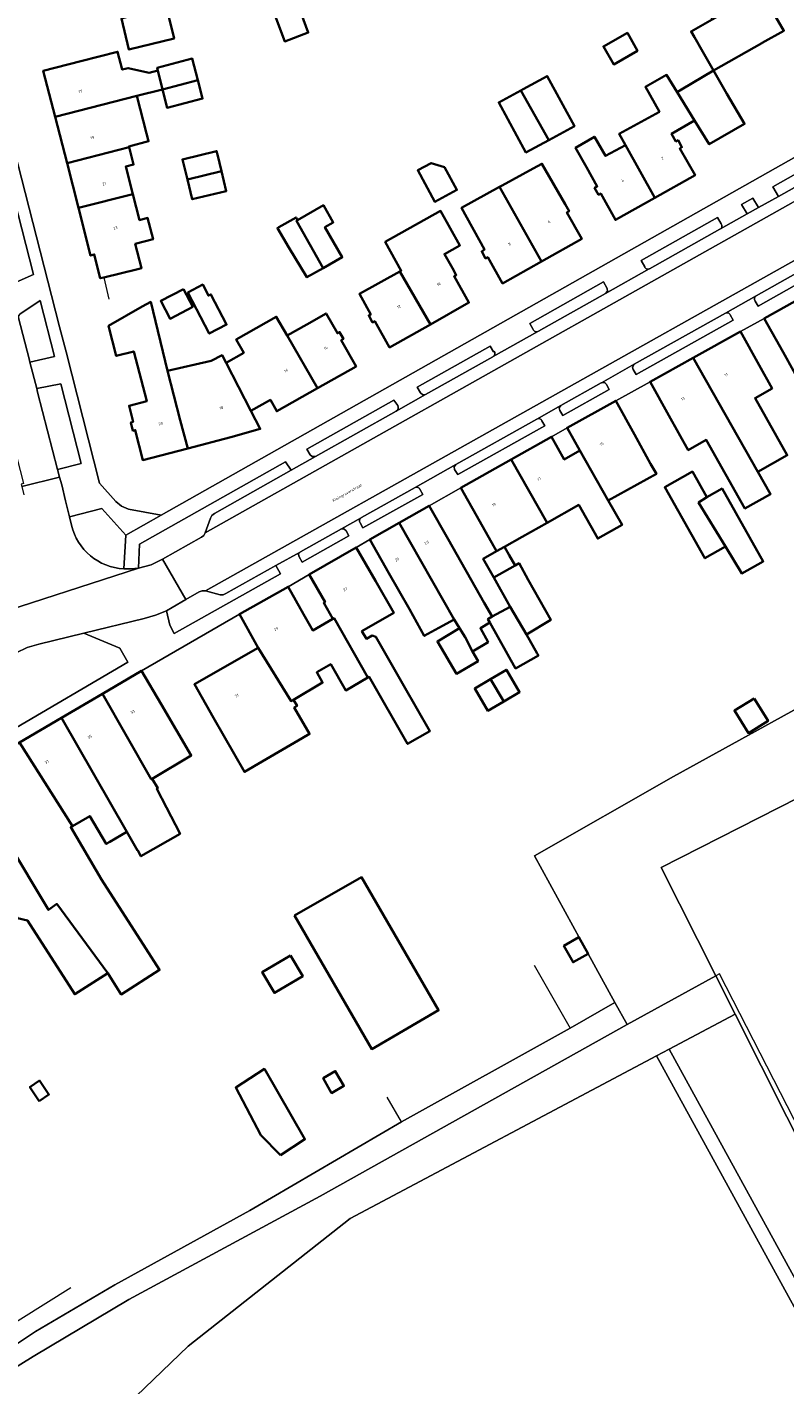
# Model space of a CAD drawing. Header units: metres. Extents: x 197700 to 204338, y 317132 to 325229.
# Tile 292 of 656: x 200677 to 200775, y 318947 to 319122. Entities that reach past the tile are written whole.
import ezdxf
from ezdxf.enums import TextEntityAlignment as Align

# ---------------------------------------------------------------- set-up
doc = ezdxf.new("R2010")
doc.units = ezdxf.units.M
for name, color, linetype, lineweight in [('B-WE-GR-BEPLANTING_CULTUUR_BODEMBEDEKKER-GV', 90, 'Continuous', 18), ('B-WE-GR-BEPLANTING_CULTUUR_BOSPLANTSOEN-GV', 90, 'Continuous', 18), ('B-WE-GR-BEPLANTING_CULTUUR_HEESTERS-GV', 90, 'Continuous', 18), ('B-WE-IE-TERREINAFSCHEIDING_KUNSTMATIG_HEKWERK-G', 20, 'IE-TERREINAFSCHEIDING-KUNSTMATIG', 18), ('B-WE-IE-TERREINAFSCHEIDING_KUNSTMATIG_MUUR-G', 90, 'IE-TERREINAFSCHEIDING-KUNSTMATIG-DICHT', 18), ('B-WE-OG-BEBOUWING-GV', 7, 'Continuous', 35), ('B-WE-OG-BEBOUWING-T18', 10, 'Continuous', 18), ('B-WE-OG-TERREIN_CULTUURSCHEIDING-GV', 7, 'Continuous', 18), ('B-WE-OG-TERREIN_ERF-GV', 7, 'Continuous', 18), ('B-WE-OG-TOPOGRAFIE-T18', 10, 'Continuous', 18), ('B-WE-VH-VERHARDING_BETONSTRAATSTEEN-GV', 252, 'Continuous', 18), ('B-WE-VH-VERHARDING_TEGEL-GV', 252, 'Continuous', 18)]:
    doc.layers.add(name, color=color, linetype=linetype, lineweight=lineweight)
doc.styles.add('NLCS-ISO-M200-T18', font='NLCS-ISO.ttf', dxfattribs={"height": 0.36})
doc.linetypes.add('IE-TERREINAFSCHEIDING-KUNSTMATIG', pattern='A,4,[82,NLCS.SHX,S=0.75,R=90,X=0,Y=0],4,-2', length=10)
doc.linetypes.add('IE-TERREINAFSCHEIDING-KUNSTMATIG-DICHT', pattern='A,8,-1,[82,NLCS.SHX,S=0.75,R=90,X=0,Y=0],-1', length=10)

msp = doc.modelspace()

# ---------------------------------------------------------------- linework, layer by layer
at = {"layer": 'B-WE-GR-BEPLANTING_CULTUUR_BODEMBEDEKKER-GV'}
for points in [[(200770.306, 319098.204), (200771.784, 319099.031), (200771.025, 319100.251), (200769.577, 319099.434)], [(200691.484, 319052.303), (200693.099, 319052.732), (200694.588, 319053.494), (200699.629, 319056.322), (200699.926, 319056.563), (200700.115, 319056.896), (200700.788, 319058.801), (200700.985, 319059.139), (200701.292, 319059.382), (200711.243, 319065.016), (200710.52, 319066.099), (200691.594, 319055.449)]]:
    msp.add_lwpolyline(points, close=True, dxfattribs=at)
at = {"layer": 'B-WE-GR-BEPLANTING_CULTUUR_BOSPLANTSOEN-GV'}
msp.add_lwpolyline([(200688.927, 318942.888), (200697.92, 318951.511), (200718.898, 318968.071), (200758.575, 318989.142), (200760.217, 318990.014), (200768.75, 318994.546), (200766.249, 318999.517), (200754.75, 318993.212), (200714.983, 318970.948), (200690.209, 318957.563), (200677.837, 318950.185), (200674.296, 318947.969), (200674, 318947.704), (200672.387, 318946.264)], dxfattribs=at)
at = {"layer": 'B-WE-GR-BEPLANTING_CULTUUR_HEESTERS-GV'}
for points in [[(200774.354, 319100.462), (200781.68, 319104.582), (200782.056, 319104.721), (200782.456, 319104.693), (200784.333, 319104.249), (200784.768, 319104.208), (200785.177, 319104.353), (200789.49, 319106.767), (200790.407, 319107.28), (200790.846, 319107.531), (200791.257, 319107.828), (200789.288, 319110.563), (200773.648, 319101.732)], [(200674.704, 319089.504), (200674.911, 319089.231), (200675.25, 319089.188), (200677.882, 319090.381), (200674.846, 319102.178), (200671.661, 319101.343)], [(200675.913, 319084.754), (200677.29, 319079.443), (200677.402, 319079.008), (200680.597, 319079.757), (200678.75, 319087.008), (200676.081, 319085.246), (200675.937, 319085.02)], [(200678.284, 319075.592), (200678.407, 319075.117), (200680.978, 319065.098), (200684.059, 319065.896), (200681.404, 319076.222)], [(200700.131, 319049.373), (200699.718, 319049.384), (200699.328, 319049.249), (200697.596, 319048.242), (200695.841, 319047.245), (200695.105, 319046.789), (200695.515, 319044.933), (200696.108, 319043.867), (200709.87, 319051.578), (200709.273, 319052.662), (200702.784, 319049.022), (200702.428, 319048.881), (200702.048, 319048.859)], [(200670.622, 319038.431), (200674.921, 319031.253), (200690.072, 319040.129), (200689.055, 319041.943), (200684.371, 319043.896), (200678.564, 319042.493), (200677.051, 319042.023), (200675.626, 319041.336), (200674.437, 319040.644)], [(200758.575, 318989.142), (200790.073, 318931.666), (200791.731, 318932.509), (200760.217, 318990.014)]]:
    msp.add_lwpolyline(points, close=True, dxfattribs=at)
for points in [[(200766.942, 319096.908), (200766.463, 319097.732), (200756.571, 319092.163), (200757.037, 319091.342)], [(200757.633, 319091.09), (200757.676, 319091.114), (200766.79, 319096.239), (200766.85, 319096.273)], [(200771.345, 319086.931), (200771.751, 319086.28), (200782.045, 319092.086), (200781.674, 319092.738)], [(200781.079, 319092.99), (200771.488, 319087.604)], [(200743.216, 319082.998), (200743.262, 319083.024), (200751.969, 319087.909), (200752.213, 319088.219), (200752.175, 319088.565), (200751.694, 319089.42), (200742.164, 319084.008), (200742.598, 319083.229)], [(200767.508, 319085.366), (200755.685, 319078.729), (200755.479, 319078.35), (200755.554, 319078.064), (200755.938, 319077.416), (200768.482, 319084.459), (200768.092, 319085.145)], [(200737.563, 319080.398), (200737.445, 319080.326), (200737.004, 319081.082), (200727.578, 319075.79), (200728.009, 319075.019), (200728.294, 319074.789), (200728.653, 319074.811), (200737.377, 319079.716), (200737.392, 319079.725)], [(200751.421, 319076.333), (200751.414, 319076.329), (200746.178, 319073.385), (200745.976, 319073.078), (200746.03, 319072.73), (200746.417, 319072.085), (200752.431, 319075.449), (200752.07, 319076.118)], [(200725.045, 319073.381), (200724.56, 319074.104), (200713.263, 319067.729), (200713.71, 319066.999), (200713.967, 319066.785), (200714.41, 319066.795), (200724.843, 319072.674)], [(200743.074, 319071.644), (200732.553, 319065.736)], [(200732.553, 319065.736), (200732.352, 319065.45), (200732.407, 319065.083), (200732.831, 319064.435), (200744.099, 319070.771), (200743.714, 319071.405)], [(200720.182, 319058.206), (200720.54, 319057.549), (200728.291, 319061.883), (200727.916, 319062.539)], [(200727.299, 319062.763), (200720.336, 319058.869), (200720.307, 319058.852)], [(200689.559, 319052.242), (200689.813, 319056.595), (200686.707, 319060.067), (200682.52, 319058.953), (200682.791, 319057.886)], [(200712.301, 319053.77), (200712.668, 319053.117), (200718.711, 319056.512), (200718.348, 319057.178), (200718.063, 319057.43), (200717.753, 319057.413), (200712.436, 319054.427), (200712.404, 319054.409)]]:
    msp.add_lwpolyline(points, dxfattribs=at)
for points in [[(200766.85, 319096.273, 0.4472114), (200766.942, 319096.908)], [(200757.037, 319091.342, 0.4557707), (200757.633, 319091.09)], [(200771.488, 319087.604, 0.448619), (200771.345, 319086.931)], [(200768.092, 319085.145, 0.4446233), (200767.508, 319085.366)], [(200742.598, 319083.229, 0.4293056), (200743.216, 319082.998)], [(200737.392, 319079.725, 0.4181033), (200737.563, 319080.398)], [(200752.07, 319076.118, 0.4338856), (200751.421, 319076.333)], [(200724.843, 319072.674, 0.3975416), (200725.045, 319073.381)], [(200743.714, 319071.405, 0.4406381), (200743.074, 319071.644)], [(200727.916, 319062.539, 0.4360367), (200727.299, 319062.763)], [(200682.791, 319057.886, 0.335009), (200689.559, 319052.242)], [(200720.307, 319058.852, 0.4414233), (200720.182, 319058.206)], [(200712.404, 319054.409, 0.4584728), (200712.301, 319053.77)]]:
    msp.add_lwpolyline(points, format="xyb", dxfattribs=at)
at = {"layer": 'B-WE-IE-TERREINAFSCHEIDING_KUNSTMATIG_HEKWERK-G'}
for points in [[(200810.576, 319052.802), (200760.752, 319025.331), (200742.755, 319015.07), (200749.714, 319002.36)], [(200749.714, 319002.36), (200753.158, 318996.071)], [(200742.702, 319000.873), (200747.376, 318992.727)], [(200754.75, 318993.212), (200766.249, 318999.517)], [(200786.932, 318960.357), (200766.713, 318999.771), (200766.249, 318999.517)], [(200753.158, 318996.071), (200754.75, 318993.212)], [(200747.376, 318992.727), (200725.542, 318980.607)], [(200725.542, 318980.607), (200723.66, 318983.798)], [(200660.929, 318931.835), (200659.829, 318933.996), (200664.041, 318936.312), (200659.289, 318944.47), (200682.71, 318959.129)]]:
    msp.add_lwpolyline(points, dxfattribs=at)
at = {"layer": 'B-WE-IE-TERREINAFSCHEIDING_KUNSTMATIG_MUUR-G'}
msp.add_lwpolyline([(200686.97, 319089.987), (200687.634, 319087.167)], dxfattribs=at)
at = {"layer": 'B-WE-OG-BEBOUWING-GV'}
for points in [[(200765.934, 319116.774), (200772.195, 319120.323), (200772.254, 319120.357), (200775.067, 319121.952), (200772.14, 319127.025), (200765.777, 319123.417), (200763.043, 319121.867), (200763.468, 319121.123), (200764.551, 319119.213)], [(200695.066, 319125.109), (200689.246, 319123.514), (200690.222, 319119.512), (200696.082, 319120.94)], [(200712.217, 319125.005), (200709.18, 319123.875), (200710.41, 319120.569), (200713.447, 319121.699)], [(200756.111, 319119.352), (200754.789, 319121.67), (200751.7, 319119.909), (200753.022, 319117.59)], [(200683.979, 319118.003), (200679.138, 319116.764), (200680.672, 319110.774), (200691.248, 319113.497), (200694.556, 319114.349), (200693.988, 319116.8), (200692.858, 319116.506), (200690.134, 319117.103), (200689.367, 319116.903), (200688.765, 319119.229)], [(200694.556, 319114.349), (200699.159, 319115.534), (200698.433, 319118.331), (200693.896, 319117.153), (200693.988, 319116.8)], [(200740.985, 319114.206), (200744.639, 319107.787), (200747.936, 319109.573), (200744.42, 319116.066), (200741.304, 319114.379)], [(200761.235, 319113.994), (200759.879, 319116.216), (200757.135, 319114.67), (200758.949, 319111.45), (200753.739, 319108.599), (200754.557, 319107.125), (200758.347, 319100.299), (200763.568, 319103.225), (200761.585, 319106.683), (200761.865, 319106.851), (200761.372, 319107.767), (200761.081, 319107.611), (200760.526, 319108.607), (200763.489, 319110.3)], [(200761.235, 319113.994), (200763.489, 319110.3), (200765.398, 319107.232), (200769.966, 319109.867), (200767.693, 319113.78), (200765.934, 319116.774), (200761.814, 319114.337)], [(200699.159, 319115.534), (200694.556, 319114.349), (200695.174, 319111.965), (200699.776, 319113.16)], [(200744.639, 319107.787), (200740.985, 319114.206), (200738.136, 319112.663), (200741.652, 319106.17)], [(200682.21, 319104.768), (200690.253, 319106.85), (200690.225, 319106.957), (200692.775, 319107.619), (200692.514, 319108.627), (200691.248, 319113.497), (200680.672, 319110.774)], [(200690.253, 319106.85), (200682.21, 319104.768), (200683.686, 319099.002), (200690.744, 319100.791), (200689.821, 319104.346), (200690.834, 319104.609)], [(200754.557, 319107.125), (200751.977, 319105.718), (200750.527, 319108.208), (200748.081, 319106.784), (200749.486, 319104.268), (200750.891, 319101.773), (200750.555, 319101.585), (200751.058, 319100.686), (200751.338, 319100.843), (200753.244, 319097.44), (200758.347, 319100.299)], [(200697.794, 319102.688), (200702.212, 319103.762), (200701.69, 319105.908), (200701.584, 319106.344), (200697.166, 319105.27)], [(200697.794, 319102.688), (200698.423, 319100.105), (200702.84, 319101.179), (200702.212, 319103.762)], [(200731.109, 319104.281), (200729.357, 319104.79), (200727.642, 319103.862), (200729.857, 319099.769), (200732.714, 319101.317)], [(200746.732, 319099.456), (200743.725, 319104.722), (200742.573, 319104.09), (200738.568, 319101.895), (200738.228, 319101.709), (200743.674, 319092.054), (200748.881, 319094.985), (200746.958, 319098.401), (200747.237, 319098.558)], [(200738.228, 319101.709), (200733.31, 319099.013), (200736.281, 319093.594), (200735.923, 319093.348), (200736.428, 319092.451), (200736.707, 319092.608), (200738.62, 319089.209), (200743.674, 319092.054)], [(200691.361, 319091.067), (200691.871, 319091.193), (200691.054, 319094.341), (200693.349, 319094.937), (200692.635, 319097.686), (200691.619, 319097.422), (200690.744, 319100.791), (200683.686, 319099.002), (200685.268, 319092.824), (200685.747, 319092.959), (200686.506, 319089.873), (200686.97, 319089.987)], [(200712.079, 319097.404), (200711.941, 319097.324), (200715.372, 319091.191), (200717.869, 319092.601), (200715.622, 319096.487), (200716.705, 319097.113), (200715.42, 319099.336)], [(200729.273, 319083.906), (200734.278, 319086.736), (200732.353, 319090.14), (200732.632, 319090.297), (200732.125, 319091.194), (200731.097, 319093.013), (200733.094, 319094.124), (200730.605, 319098.593), (200723.423, 319094.592), (200724.804, 319092.11), (200725.5, 319090.861), (200725.326, 319090.764)], [(200715.372, 319091.191), (200711.941, 319097.324), (200712.079, 319097.404), (200711.87, 319097.767), (200709.655, 319096.486), (200709.455, 319096.368), (200710.932, 319093.882), (200713.28, 319090.009)], [(200725.326, 319090.764), (200720.08, 319087.843), (200721.549, 319085.202), (200721.289, 319085.055), (200721.796, 319084.159), (200722.075, 319084.316), (200723.995, 319080.921), (200729.273, 319083.906)], [(200697.28, 319088.479), (200694.348, 319086.943), (200695.555, 319084.64), (200698.487, 319086.177)], [(200697.839, 319088.05), (200700.634, 319082.703), (200702.883, 319083.879), (200700.838, 319087.792), (200700.534, 319087.633), (200699.784, 319089.067)], [(200778.997, 319073.031), (200781.17, 319074.247), (200780.088, 319076.18), (200781.112, 319076.753), (200779.881, 319078.953), (200782.238, 319080.273), (200782.289, 319080.302), (200777.981, 319087.715), (200772.527, 319084.686), (200774.954, 319080.314)], [(200691.961, 319086.202), (200687.596, 319083.726), (200688.578, 319079.81), (200690.863, 319080.399), (200692.54, 319073.944), (200690.243, 319073.363), (200690.772, 319071.279), (200690.48, 319071.21), (200690.737, 319070.116), (200691.039, 319070.198), (200692.02, 319066.331), (200697.849, 319067.831), (200696.885, 319071.474), (200695.233, 319077.868), (200693.054, 319086.822)], [(200714.668, 319075.632), (200710.739, 319082.441), (200709.32, 319084.9), (200704.12, 319081.961), (200705.105, 319080.22), (200702.815, 319078.925), (200706.024, 319072.699), (200708.55, 319074.126), (200709.386, 319072.646)], [(200710.739, 319082.441), (200714.668, 319075.632), (200719.657, 319078.452), (200717.733, 319081.856), (200718.011, 319082.013), (200717.51, 319082.901), (200717.233, 319082.75), (200715.758, 319085.321), (200713.261, 319083.888)], [(200763.296, 319079.561), (200771.711, 319064.805), (200775.51, 319066.947), (200771.333, 319074.356), (200773.536, 319075.598), (200771.865, 319078.604), (200769.436, 319082.974)], [(200695.233, 319077.868), (200696.885, 319071.474), (200697.849, 319067.831), (200703.45, 319069.273), (200707.234, 319070.351), (200706.024, 319072.699), (200702.815, 319078.925), (200702.299, 319079.926), (200700.892, 319079.201)], [(200771.711, 319064.805), (200763.296, 319079.561), (200757.745, 319076.476), (200760.174, 319072.106), (200762.675, 319067.607), (200765.014, 319068.926), (200770.015, 319060.055), (200773.334, 319061.927)], [(200748.631, 319067.552), (200752.323, 319061.069), (200758.546, 319064.525), (200757.807, 319065.855), (200755.71, 319069.63), (200753.282, 319074.001), (200746.99, 319070.507)], [(200752.323, 319061.069), (200748.631, 319067.552), (200746.617, 319066.407), (200744.963, 319069.343), (200739.756, 319066.41), (200744.425, 319058.213), (200748.491, 319060.505), (200750.947, 319056.146), (200754.112, 319057.929)], [(200733.219, 319062.729), (200735.673, 319058.373), (200737.851, 319054.507), (200738.889, 319055.092), (200741.18, 319056.383), (200744.425, 319058.213), (200739.756, 319066.41)], [(200767.501, 319055.114), (200764.028, 319060.847), (200765.09, 319061.516), (200763.215, 319064.831), (200759.626, 319062.801), (200764.828, 319053.602)], [(200765.09, 319061.516), (200764.028, 319060.847), (200767.501, 319055.114), (200769.61, 319051.632), (200772.389, 319053.203), (200767.059, 319062.628)], [(200725.235, 319058.202), (200732.343, 319045.681), (200733.067, 319044.527), (200733.783, 319043.386), (200734.713, 319041.542), (200736.76, 319042.746), (200735.754, 319044.54), (200736.997, 319045.268), (200736.737, 319045.733), (200737.282, 319046.037), (200736.252, 319047.846), (200731.577, 319056.059), (200729.104, 319060.404)], [(200732.343, 319045.681), (200725.235, 319058.202), (200721.432, 319056.037), (200723.905, 319051.692), (200726.582, 319046.988), (200728.489, 319043.546), (200730.361, 319044.583)], [(200716.807, 319045.855), (200721.194, 319038.138), (200721.362, 319038.234), (200726.321, 319029.557), (200729.212, 319031.209), (200725.85, 319037.093), (200722.225, 319043.437), (200721.73, 319043.591), (200720.992, 319043.169), (200720.418, 319044.174), (200724.534, 319046.525), (200722.154, 319050.661), (200719.66, 319054.995), (200713.577, 319051.495), (200715.631, 319047.924), (200715.458, 319047.824), (200716.645, 319045.761)], [(200740.254, 319052.672), (200739.503, 319054.004), (200738.889, 319055.092), (200737.851, 319054.507), (200736.127, 319053.536), (200737.475, 319051.121)], [(200739.593, 319047.326), (200741.744, 319043.738), (200744.864, 319045.608), (200741.954, 319050.822), (200740.763, 319052.956), (200740.254, 319052.672), (200737.475, 319051.121)], [(200721.194, 319038.138), (200716.807, 319045.855), (200716.645, 319045.761), (200714.032, 319044.249), (200712.847, 319046.352), (200710.841, 319049.911), (200704.546, 319046.364), (200706.99, 319042.01), (200711.225, 319035.1), (200711.529, 319035.28), (200715.317, 319037.494), (200714.553, 319038.831), (200716.375, 319039.872), (200718.308, 319036.489)], [(200739.593, 319047.326), (200737.282, 319046.037), (200736.737, 319045.733), (200736.997, 319045.268), (200740.306, 319039.335), (200743.28, 319040.994), (200743.119, 319041.283), (200741.744, 319043.738)], [(200734.713, 319041.542), (200733.783, 319043.386), (200733.067, 319044.527), (200730.183, 319042.831), (200732.653, 319038.633), (200735.455, 319040.281)], [(200706.99, 319042.01), (200698.709, 319037.282), (200701.189, 319032.94), (200705.195, 319025.927), (200707.501, 319027.275), (200712.657, 319030.288), (200713.63, 319030.857), (200711.642, 319034.259), (200712.003, 319034.47), (200711.529, 319035.28), (200711.225, 319035.1)], [(200693.228, 319025.029), (200698.306, 319028.042), (200694.396, 319034.714), (200691.868, 319039.028), (200686.803, 319036.06), (200693.117, 319024.966)], [(200737.074, 319037.955), (200738.776, 319035.064), (200740.831, 319036.273), (200739.129, 319039.165)], [(200738.776, 319035.064), (200737.074, 319037.955), (200735.02, 319036.746), (200736.722, 319033.855)], [(200686.803, 319036.06), (200681.495, 319032.949), (200689.969, 319018.146), (200691.357, 319015.722), (200691.397, 319015.744), (200691.785, 319015.001), (200696.847, 319017.918), (200695.085, 319021.301), (200693.826, 319023.719), (200693.959, 319023.798), (200693.228, 319025.029), (200693.117, 319024.966)], [(200771.221, 319035.453), (200768.667, 319033.873), (200770.474, 319030.955), (200773.027, 319032.535)], [(200682.917, 319018.883), (200685.156, 319020.211), (200687.295, 319016.606), (200687.742, 319016.871), (200689.969, 319018.146), (200681.495, 319032.949), (200676.033, 319029.749)], [(200687.475, 318999.851), (200689.233, 318997.104), (200694.196, 319000.281), (200692.437, 319003.027), (200686.695, 319012), (200682.69, 319018.748), (200682.917, 319018.883), (200676.033, 319029.749), (200675.861, 319029.648), (200669.171, 319025.728), (200679.823, 319008.046), (200680.88, 319008.817)], [(200669.171, 319025.728), (200664.064, 319022.751), (200662.251, 319021.665), (200664.787, 319017.358), (200666.15, 319015.044), (200666.948, 319015.521), (200667.762, 319014.35), (200668.622, 319014.943), (200668.713, 319014.786), (200670.411, 319015.822), (200675.806, 319006.975), (200677.104, 319006.669), (200683.213, 318997.124), (200687.475, 318999.851), (200680.88, 319008.817), (200679.823, 319008.046)], [(200711.668, 319007.306), (200721.687, 318990.027), (200730.343, 318995.046), (200720.351, 319012.279)], [(200746.558, 319003.404), (200747.765, 319001.276), (200749.703, 319002.376), (200748.497, 319004.503)], [(200711.175, 319002.158), (200707.49, 319000), (200709.069, 318997.304), (200712.754, 318999.461)], [(200709.863, 318976.284), (200713.032, 318978.328), (200707.784, 318987.448), (200704.064, 318985.03), (200707.336, 318978.866)], [(200678.612, 318983.276), (200679.869, 318984.115), (200678.652, 318985.94), (200677.394, 318985.102)], [(200715.372, 318986.239), (200716.485, 318984.319), (200718.073, 318985.24), (200716.959, 318987.16)]]:
    msp.add_lwpolyline(points, close=True, dxfattribs=at)
at = {"layer": 'B-WE-OG-TERREIN_CULTUURSCHEIDING-GV'}
for points in [[(200821.025, 319059.362), (200810.32, 319053.417), (200810.576, 319052.802), (200760.752, 319025.331), (200742.755, 319015.07), (200749.714, 319002.36), (200753.158, 318996.071), (200754.75, 318993.212), (200766.249, 318999.517), (200759.185, 319013.558), (200827.618, 319048.328)], [(200788.868, 318954.559), (200768.75, 318994.546), (200760.217, 318990.014), (200791.731, 318932.509), (200792.16, 318931.726), (200795.917, 318924.87), (200797.743, 318921.538), (200803.647, 318924.794), (200805.056, 318925.571), (200806.144, 318926.171), (200807.234, 318926.772), (200802.592, 318935.348), (200802.078, 318935.964), (200797.197, 318940.774), (200794.42, 318943.512)], [(200718.898, 318968.071), (200697.92, 318951.511), (200688.927, 318942.888), (200685.461, 318936.795), (200684.431, 318931.921), (200681.665, 318929.71), (200679.372, 318929.015), (200677.397, 318930.372), (200676.092, 318929.704), (200704.236, 318877.944), (200704.613, 318877.309), (200795.917, 318924.87), (200792.16, 318931.726), (200791.731, 318932.509), (200790.073, 318931.666), (200758.575, 318989.142)]]:
    msp.add_lwpolyline(points, close=True, dxfattribs=at)
at = {"layer": 'B-WE-OG-TERREIN_ERF-GV'}
for points in [[(200656.712, 319180.014), (200671.927, 319119.906), (200680.214, 319087.634), (200681.248, 319083.599), (200682.079, 319080.358), (200686.438, 319063.352), (200688.53, 319060.946), (200689.259, 319060.36), (200690.166, 319059.953), (200694.4, 319059.171), (200786.959, 319111.482)], [(200778.997, 319073.031), (200774.954, 319080.314), (200772.527, 319084.686), (200769.436, 319082.974), (200771.865, 319078.604), (200773.536, 319075.598), (200771.333, 319074.356), (200775.51, 319066.947), (200771.711, 319064.805), (200773.334, 319061.927), (200770.015, 319060.055), (200765.014, 319068.926), (200762.675, 319067.607), (200760.174, 319072.106), (200757.745, 319076.476), (200753.282, 319074.001), (200755.71, 319069.63), (200757.807, 319065.855), (200758.546, 319064.525), (200752.323, 319061.069), (200754.112, 319057.929), (200750.947, 319056.146), (200748.491, 319060.505), (200744.425, 319058.213), (200741.18, 319056.383), (200738.889, 319055.092), (200739.503, 319054.004), (200740.254, 319052.672), (200740.763, 319052.956), (200741.954, 319050.822), (200744.864, 319045.608), (200741.744, 319043.738), (200743.119, 319041.283), (200743.28, 319040.994), (200740.306, 319039.335), (200736.997, 319045.268), (200735.754, 319044.54), (200736.76, 319042.746), (200734.713, 319041.542), (200735.455, 319040.281), (200732.653, 319038.633), (200730.183, 319042.831), (200733.067, 319044.527), (200732.343, 319045.681), (200730.361, 319044.583), (200728.489, 319043.546), (200726.582, 319046.988), (200723.905, 319051.692), (200721.432, 319056.037), (200719.66, 319054.995), (200722.154, 319050.661), (200724.534, 319046.525), (200720.418, 319044.174), (200720.992, 319043.169), (200721.73, 319043.591), (200722.225, 319043.437), (200725.85, 319037.093), (200729.212, 319031.209), (200726.321, 319029.557), (200721.362, 319038.234), (200721.194, 319038.138), (200718.308, 319036.489), (200716.375, 319039.872), (200714.553, 319038.831), (200715.317, 319037.494), (200711.529, 319035.28), (200712.003, 319034.47), (200711.642, 319034.259), (200713.63, 319030.857), (200712.657, 319030.288), (200707.501, 319027.275), (200705.195, 319025.927), (200701.189, 319032.94), (200698.709, 319037.282), (200706.99, 319042.01), (200704.546, 319046.364), (200691.868, 319039.028), (200694.396, 319034.714), (200698.306, 319028.042), (200693.228, 319025.029), (200693.959, 319023.798), (200693.826, 319023.719), (200695.085, 319021.301), (200696.847, 319017.918), (200691.785, 319015.001), (200691.397, 319015.744), (200691.357, 319015.722), (200689.969, 319018.146), (200687.742, 319016.871), (200687.295, 319016.606), (200685.156, 319020.211), (200682.917, 319018.883), (200682.69, 319018.748), (200686.695, 319012), (200692.437, 319003.027)], [(200667.252, 318945.421), (200669.188, 318947.429), (200671.991, 318949.384), (200678.13, 318953.431), (200688.382, 318959.456), (200705.883, 318969.084), (200725.542, 318980.607), (200747.376, 318992.727), (200753.158, 318996.071), (200749.714, 319002.36), (200742.755, 319015.07), (200760.752, 319025.331), (200810.576, 319052.802)], [(200692.437, 319003.027), (200694.196, 319000.281), (200689.233, 318997.104), (200687.475, 318999.851), (200683.213, 318997.124), (200677.104, 319006.669), (200675.806, 319006.975)], [(200672.387, 318946.264), (200674, 318947.704), (200674.296, 318947.969), (200677.837, 318950.185), (200690.209, 318957.563), (200714.983, 318970.948), (200754.75, 318993.212), (200753.158, 318996.071), (200747.376, 318992.727), (200725.542, 318980.607), (200705.883, 318969.084), (200688.382, 318959.456), (200678.13, 318953.431), (200671.991, 318949.384), (200669.188, 318947.429), (200667.252, 318945.421)]]:
    msp.add_lwpolyline(points, dxfattribs=at)
for points in [[(200765.934, 319116.774), (200764.551, 319119.213), (200763.468, 319121.123), (200763.043, 319121.867), (200765.777, 319123.417), (200761.985, 319130.26), (200760.454, 319129.351), (200758.843, 319132.07), (200758.953, 319132.134), (200763.283, 319134.634), (200765.809, 319130.26), (200769.166, 319132.181), (200772.14, 319127.025), (200775.067, 319121.952), (200772.254, 319120.357), (200772.195, 319120.323)], [(200689.246, 319123.514), (200687.731, 319129.731), (200693.591, 319131.159), (200695.066, 319125.109), (200696.082, 319120.94), (200690.222, 319119.512)], [(200712.217, 319125.005), (200713.447, 319121.699), (200710.41, 319120.569), (200709.18, 319123.875)], [(200756.111, 319119.352), (200753.022, 319117.59), (200751.7, 319119.909), (200754.789, 319121.67)], [(200691.871, 319091.193), (200691.361, 319091.067), (200686.97, 319089.987), (200686.506, 319089.873), (200685.747, 319092.959), (200685.268, 319092.824), (200683.686, 319099.002), (200682.21, 319104.768), (200680.672, 319110.774), (200679.138, 319116.764), (200683.979, 319118.003), (200688.765, 319119.229), (200689.367, 319116.903), (200690.134, 319117.103), (200692.858, 319116.506), (200693.988, 319116.8), (200693.896, 319117.153), (200698.433, 319118.331), (200699.159, 319115.534), (200699.776, 319113.16), (200695.174, 319111.965), (200694.556, 319114.349), (200691.248, 319113.497), (200692.514, 319108.627), (200692.775, 319107.619), (200690.225, 319106.957), (200690.253, 319106.85), (200690.834, 319104.609), (200689.821, 319104.346), (200690.744, 319100.791), (200691.619, 319097.422), (200692.635, 319097.686), (200693.349, 319094.937), (200691.054, 319094.341)], [(200740.985, 319114.206), (200741.304, 319114.379), (200744.42, 319116.066), (200747.936, 319109.573), (200744.639, 319107.787), (200741.652, 319106.17), (200738.136, 319112.663)], [(200759.879, 319116.216), (200761.235, 319113.994), (200761.814, 319114.337), (200765.934, 319116.774), (200767.693, 319113.78), (200769.966, 319109.867), (200765.398, 319107.232), (200763.489, 319110.3), (200760.526, 319108.607), (200761.081, 319107.611), (200761.372, 319107.767), (200761.865, 319106.851), (200761.585, 319106.683), (200763.568, 319103.225), (200758.347, 319100.299), (200753.244, 319097.44), (200751.338, 319100.843), (200751.058, 319100.686), (200750.555, 319101.585), (200750.891, 319101.773), (200749.486, 319104.268), (200748.081, 319106.784), (200750.527, 319108.208), (200751.977, 319105.718), (200754.557, 319107.125), (200753.739, 319108.599), (200758.949, 319111.45), (200757.135, 319114.67)], [(200702.212, 319103.762), (200702.84, 319101.179), (200698.423, 319100.105), (200697.794, 319102.688), (200697.166, 319105.27), (200701.584, 319106.344), (200701.69, 319105.908)], [(200731.109, 319104.281), (200732.714, 319101.317), (200729.857, 319099.769), (200727.642, 319103.862), (200729.357, 319104.79)], [(200735.923, 319093.348), (200736.281, 319093.594), (200733.31, 319099.013), (200738.228, 319101.709), (200738.568, 319101.895), (200742.573, 319104.09), (200743.725, 319104.722), (200746.732, 319099.456), (200747.237, 319098.558), (200746.958, 319098.401), (200748.881, 319094.985), (200743.674, 319092.054), (200738.62, 319089.209), (200736.707, 319092.608), (200736.428, 319092.451)], [(200712.079, 319097.404), (200715.42, 319099.336), (200716.705, 319097.113), (200715.622, 319096.487), (200717.869, 319092.601), (200715.372, 319091.191), (200713.28, 319090.009), (200710.932, 319093.882), (200709.455, 319096.368), (200709.655, 319096.486), (200711.87, 319097.767)], [(200732.125, 319091.194), (200732.632, 319090.297), (200732.353, 319090.14), (200734.278, 319086.736), (200729.273, 319083.906), (200723.995, 319080.921), (200722.075, 319084.316), (200721.796, 319084.159), (200721.289, 319085.055), (200721.549, 319085.202), (200720.08, 319087.843), (200725.326, 319090.764), (200725.5, 319090.861), (200724.804, 319092.11), (200723.423, 319094.592), (200730.605, 319098.593), (200733.094, 319094.124), (200731.097, 319093.013)], [(200697.28, 319088.479), (200698.487, 319086.177), (200695.555, 319084.64), (200694.348, 319086.943)], [(200700.634, 319082.703), (200697.839, 319088.05), (200699.784, 319089.067), (200700.534, 319087.633), (200700.838, 319087.792), (200702.883, 319083.879)], [(200691.961, 319086.202), (200693.054, 319086.822), (200695.233, 319077.868), (200700.892, 319079.201), (200702.299, 319079.926), (200702.815, 319078.925), (200705.105, 319080.22), (200704.12, 319081.961), (200709.32, 319084.9), (200710.739, 319082.441), (200713.261, 319083.888), (200715.758, 319085.321), (200717.233, 319082.75), (200717.51, 319082.901), (200718.011, 319082.013), (200717.733, 319081.856), (200719.657, 319078.452), (200714.668, 319075.632), (200709.386, 319072.646), (200708.55, 319074.126), (200706.024, 319072.699), (200707.234, 319070.351), (200703.45, 319069.273), (200697.849, 319067.831), (200692.02, 319066.331), (200691.039, 319070.198), (200690.737, 319070.116), (200690.48, 319071.21), (200690.772, 319071.279), (200690.243, 319073.363), (200692.54, 319073.944), (200690.863, 319080.399), (200688.578, 319079.81), (200687.596, 319083.726)], [(200746.99, 319070.507), (200744.963, 319069.343), (200746.617, 319066.407), (200748.631, 319067.552)], [(200764.828, 319053.602), (200759.626, 319062.801), (200763.215, 319064.831), (200765.09, 319061.516), (200767.059, 319062.628), (200772.389, 319053.203), (200769.61, 319051.632), (200767.501, 319055.114)], [(200735.673, 319058.373), (200733.219, 319062.729), (200729.104, 319060.404), (200731.577, 319056.059), (200736.252, 319047.846), (200737.282, 319046.037), (200739.593, 319047.326), (200737.475, 319051.121), (200736.127, 319053.536), (200737.851, 319054.507)], [(200713.577, 319051.495), (200710.841, 319049.911), (200712.847, 319046.352), (200714.032, 319044.249), (200716.645, 319045.761), (200715.458, 319047.824), (200715.631, 319047.924)], [(200768.75, 318994.546), (200788.868, 318954.559), (200792.02, 318956.17), (200796.356, 318947.685), (200841.323, 318970.368), (200824.792, 319003.324), (200821.241, 319001.528), (200820.351, 319003.236), (200842.259, 319014.345), (200840.785, 319017.311), (200842.546, 319018.172), (200827.618, 319048.328), (200759.185, 319013.558), (200766.249, 318999.517)], [(200737.074, 319037.955), (200739.129, 319039.165), (200740.831, 319036.273), (200738.776, 319035.064), (200736.722, 319033.855), (200735.02, 319036.746)], [(200771.221, 319035.453), (200773.027, 319032.535), (200770.474, 319030.955), (200768.667, 319033.873)], [(200711.668, 319007.306), (200720.351, 319012.279), (200730.343, 318995.046), (200721.687, 318990.027)], [(200746.558, 319003.404), (200748.497, 319004.503), (200749.703, 319002.376), (200747.765, 319001.276)], [(200711.175, 319002.158), (200712.754, 318999.461), (200709.069, 318997.304), (200707.49, 319000)], [(200709.863, 318976.284), (200707.336, 318978.866), (200704.064, 318985.03), (200707.784, 318987.448), (200713.032, 318978.328)], [(200678.612, 318983.276), (200677.394, 318985.102), (200678.652, 318985.94), (200679.869, 318984.115)], [(200715.372, 318986.239), (200716.959, 318987.16), (200718.073, 318985.24), (200716.485, 318984.319)]]:
    msp.add_lwpolyline(points, close=True, dxfattribs=at)
at = {"layer": 'B-WE-VH-VERHARDING_BETONSTRAATSTEEN-GV'}
for points in [[(200661.259, 319122.756), (200661.996, 319119.926), (200662.005, 319119.824), (200676.554, 319063.284), (200676.273, 319063.21), (200676.372, 319062.884), (200681.221, 319064.092), (200680.978, 319065.098), (200678.407, 319075.117), (200678.284, 319075.592), (200677.402, 319079.008), (200677.29, 319079.443), (200675.913, 319084.754), (200674.704, 319089.504), (200671.661, 319101.343), (200671.427, 319102.208), (200669.157, 319111.071), (200668.919, 319111.933), (200668.217, 319114.695), (200667.12, 319118.894), (200665.771, 319124.139)], [(200781.68, 319104.582), (200774.354, 319100.462), (200771.784, 319099.031), (200770.306, 319098.204), (200766.85, 319096.273), (200766.79, 319096.239), (200757.676, 319091.114), (200757.633, 319091.09), (200751.969, 319087.909), (200743.262, 319083.024), (200743.216, 319082.998), (200737.392, 319079.725), (200737.377, 319079.716), (200728.653, 319074.811), (200724.843, 319072.674), (200714.41, 319066.795), (200711.243, 319065.016), (200701.292, 319059.382), (200700.985, 319059.139), (200700.788, 319058.801), (200700.115, 319056.896), (200776.253, 319099.717)], [(200780.18, 319094.297), (200700.131, 319049.373), (200702.048, 319048.859), (200702.428, 319048.881), (200702.784, 319049.022), (200709.273, 319052.662), (200712.404, 319054.409), (200712.436, 319054.427), (200717.753, 319057.413), (200720.307, 319058.852), (200720.336, 319058.869), (200727.299, 319062.763), (200732.553, 319065.736), (200743.074, 319071.644), (200746.178, 319073.385), (200751.414, 319076.329), (200751.421, 319076.333), (200755.685, 319078.729), (200767.508, 319085.366), (200771.488, 319087.604), (200781.079, 319092.99)], [(200682.52, 319058.953), (200682.007, 319061.041), (200681.517, 319063.104), (200681.221, 319064.092), (200676.372, 319062.884), (200676.6, 319061.837)], [(200682.791, 319057.886), (200682.52, 319058.953)], [(200671.454, 319045.842), (200691.484, 319052.303), (200690.523, 319052.213), (200689.559, 319052.242)]]:
    msp.add_lwpolyline(points, dxfattribs=at)
for points in [[(200789.49, 319106.767), (200785.177, 319104.353), (200784.768, 319104.208), (200784.333, 319104.249), (200776.253, 319099.717), (200700.115, 319056.896), (200699.926, 319056.563), (200699.629, 319056.322), (200694.588, 319053.494), (200697.596, 319048.242), (200699.328, 319049.249), (200699.718, 319049.384), (200700.131, 319049.373), (200780.18, 319094.297), (200787.546, 319098.457), (200787.747, 319098.813), (200788.056, 319099.084), (200792.385, 319101.515)], [(200694.588, 319053.494), (200693.099, 319052.732), (200691.484, 319052.303), (200671.454, 319045.842), (200674.437, 319040.644), (200675.626, 319041.336), (200677.051, 319042.023), (200678.564, 319042.493), (200684.371, 319043.896), (200692.223, 319045.779), (200693.685, 319046.224), (200695.105, 319046.789), (200695.841, 319047.245), (200697.596, 319048.242)]]:
    msp.add_lwpolyline(points, close=True, dxfattribs=at)
msp.add_lwpolyline([(200689.559, 319052.242, -0.335009), (200682.791, 319057.886)], format="xyb", dxfattribs=at)
at = {"layer": 'B-WE-VH-VERHARDING_TEGEL-GV'}
for points in [[(200676.081, 319085.246), (200678.75, 319087.008), (200680.597, 319079.757), (200677.402, 319079.008), (200678.284, 319075.592), (200681.404, 319076.222), (200684.059, 319065.896), (200680.978, 319065.098), (200681.221, 319064.092), (200681.517, 319063.104), (200682.007, 319061.041), (200682.52, 319058.953), (200686.707, 319060.067), (200689.813, 319056.595), (200694.4, 319059.171), (200690.166, 319059.953), (200689.259, 319060.36), (200688.53, 319060.946), (200686.438, 319063.352), (200682.079, 319080.358), (200681.248, 319083.599), (200680.214, 319087.634), (200671.927, 319119.906)], [(200766.85, 319096.273), (200770.306, 319098.204), (200769.577, 319099.434), (200771.025, 319100.251), (200771.784, 319099.031), (200774.354, 319100.462), (200773.648, 319101.732), (200789.288, 319110.563), (200786.84, 319113.957), (200786.959, 319111.482), (200694.4, 319059.171)], [(200674.846, 319102.178), (200677.882, 319090.381), (200675.25, 319089.188)], [(200757.037, 319091.342), (200756.571, 319092.163), (200766.463, 319097.732), (200766.942, 319096.908)], [(200781.674, 319092.738), (200782.045, 319092.086), (200771.751, 319086.28), (200771.345, 319086.931)], [(200742.598, 319083.229), (200742.164, 319084.008), (200751.694, 319089.42), (200752.175, 319088.565), (200752.213, 319088.219), (200751.969, 319087.909), (200757.633, 319091.09)], [(200676.033, 319029.749), (200681.495, 319032.949), (200686.803, 319036.06), (200691.868, 319039.028), (200704.546, 319046.364), (200710.841, 319049.911), (200713.577, 319051.495), (200719.66, 319054.995), (200721.432, 319056.037), (200725.235, 319058.202), (200729.104, 319060.404), (200733.219, 319062.729), (200739.756, 319066.41), (200744.963, 319069.343), (200746.99, 319070.507), (200753.282, 319074.001), (200757.745, 319076.476), (200763.296, 319079.561), (200769.436, 319082.974), (200772.527, 319084.686), (200777.981, 319087.715)], [(200771.488, 319087.604), (200767.508, 319085.366)], [(200768.092, 319085.145), (200768.482, 319084.459), (200755.938, 319077.416), (200755.554, 319078.064), (200755.479, 319078.35), (200755.685, 319078.729), (200751.421, 319076.333)], [(200737.392, 319079.725), (200743.216, 319082.998)], [(200724.843, 319072.674), (200728.653, 319074.811), (200728.294, 319074.789), (200728.009, 319075.019), (200727.578, 319075.79), (200737.004, 319081.082), (200737.445, 319080.326), (200737.563, 319080.398)], [(200752.07, 319076.118), (200752.431, 319075.449), (200746.417, 319072.085), (200746.03, 319072.73), (200745.976, 319073.078), (200746.178, 319073.385), (200743.074, 319071.644)], [(200694.4, 319059.171), (200689.813, 319056.595), (200689.559, 319052.242), (200690.523, 319052.213), (200691.484, 319052.303), (200691.594, 319055.449), (200710.52, 319066.099), (200711.243, 319065.016), (200714.41, 319066.795), (200713.967, 319066.785), (200713.71, 319066.999), (200713.263, 319067.729), (200724.56, 319074.104), (200725.045, 319073.381)], [(200743.714, 319071.405), (200744.099, 319070.771), (200732.831, 319064.435), (200732.407, 319065.083), (200732.352, 319065.45), (200732.553, 319065.736), (200727.299, 319062.763)], [(200727.916, 319062.539), (200728.291, 319061.883), (200720.54, 319057.549), (200720.182, 319058.206)], [(200720.307, 319058.852), (200717.753, 319057.413), (200718.063, 319057.43), (200718.348, 319057.178), (200718.711, 319056.512), (200712.668, 319053.117), (200712.301, 319053.77)], [(200712.404, 319054.409), (200709.273, 319052.662), (200709.87, 319051.578), (200696.108, 319043.867), (200695.515, 319044.933), (200695.105, 319046.789), (200693.685, 319046.224), (200692.223, 319045.779), (200684.371, 319043.896), (200689.055, 319041.943), (200690.072, 319040.129), (200674.921, 319031.253)]]:
    msp.add_lwpolyline(points, dxfattribs=at)
for points in [[(200766.942, 319096.908, -0.4472114), (200766.85, 319096.273)], [(200757.633, 319091.09, -0.4557707), (200757.037, 319091.342)], [(200771.345, 319086.931, -0.448619), (200771.488, 319087.604)], [(200767.508, 319085.366, -0.4446233), (200768.092, 319085.145)], [(200743.216, 319082.998, -0.4293056), (200742.598, 319083.229)], [(200737.563, 319080.398, -0.4181033), (200737.392, 319079.725)], [(200751.421, 319076.333, -0.4338856), (200752.07, 319076.118)], [(200725.045, 319073.381, -0.3975416), (200724.843, 319072.674)], [(200743.074, 319071.644, -0.4406381), (200743.714, 319071.405)], [(200727.299, 319062.763, -0.4360367), (200727.916, 319062.539)], [(200720.182, 319058.206, -0.4414233), (200720.307, 319058.852)], [(200712.301, 319053.77, -0.4584728), (200712.404, 319054.409)]]:
    msp.add_lwpolyline(points, format="xyb", dxfattribs=at)

# ---------------------------------------------------------------- texts
at = {"layer": 'B-WE-OG-BEBOUWING-T18', "style": 'NLCS-ISO-M200-T18'}
for s, rotation, p in [('17', 14.3, (200683.954, 319114.082)), ('19', 14.3, (200685.486, 319108.097)), ('2', 29.2, (200759.338, 319105.439)), ('21', 14.3, (200687.019, 319102.112)), ('4', 29.2, (200754.176, 319102.547)), ('23', 14.3, (200688.481, 319096.399)), ('6', 29.3, (200744.653, 319097.195)), ('8', 29.3, (200739.528, 319094.31)), ('10', 29.4, (200730.349, 319089.11)), ('12', 29.4, (200725.208, 319086.202)), ('14', 29.4, (200715.733, 319080.829)), ('16', 29.4, (200710.591, 319077.922)), ('11', 29, (200767.596, 319077.375)), ('13', 29, (200761.997, 319074.263)), ('18', 14.4, (200702.204, 319073.083)), ('20', 14.4, (200694.346, 319071.06)), ('15', 29, (200751.463, 319068.415)), ('17', 29.3, (200743.377, 319063.859)), ('19', 29.3, (200737.505, 319060.552)), ('23', 29.6, (200728.798, 319055.627)), ('25', 29.6, (200724.962, 319053.444)), ('27', 29.9, (200718.247, 319049.567)), ('29', 29.4, (200709.289, 319044.445)), ('31', 29.7, (200704.199, 319035.81)), ('33', 30.3, (200690.722, 319033.72)), ('35', 30.3, (200685.163, 319030.462)), ('37', 30.3, (200679.604, 319027.205))]:
    msp.add_text(s, height=0.36, rotation=rotation, dxfattribs=at).set_placement(p, align=Align.MIDDLE)
at = {"layer": 'B-WE-OG-TOPOGRAFIE-T18', "style": 'NLCS-ISO-M200-T18'}
msp.add_text('Kleingraverstraat', height=0.36, rotation=29.2, dxfattribs=at).set_placement((200718.528, 319062.04), align=Align.MIDDLE)

doc.saveas('drawing.dxf')
